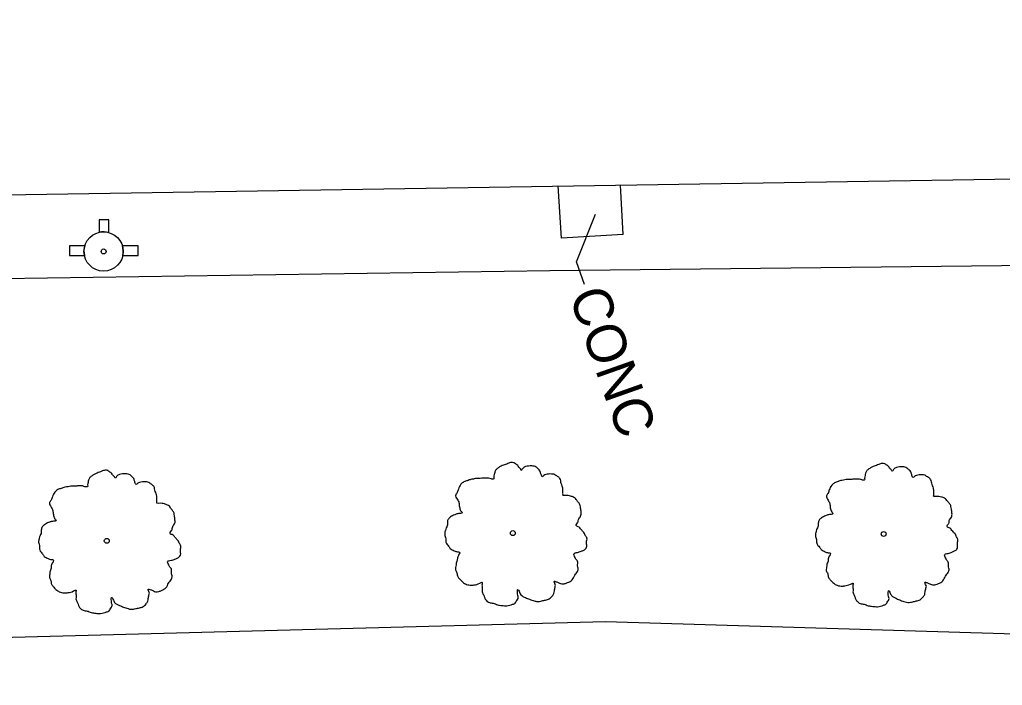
# Model space of a CAD drawing. Extents: x 2004847 to 2009016, y 1134161 to 1140101.
# Drawn here: x 2006851 to 2006951.1, y 1137362.9 to 1137430.7 of the extents above; entities that cross this region are included whole.
import ezdxf

# ---------------------------------------------------------------- set-up
doc = ezdxf.new("R2010")
doc.units = 0
for name, color, linetype in [('RD_EX_Bldg', 7, 'Continuous'), ('RD_EX_Conc', 7, 'Continuous'), ('RD_EX_UT', 7, 'Continuous'), ('RD_EX_VEG', 7, 'Continuous'), ('RD_Sketch3', 7, 'Continuous')]:
    doc.layers.add(name, color=color, linetype=linetype)

msp = doc.modelspace()

# ---------------------------------------------------------------- linework, layer by layer
at = {"layer": 'RD_EX_Bldg'}
msp.add_lwpolyline([(2006371.89, 1137715.52), (2006377.36, 1137405.37), (2007270.04, 1137419.53), (2007268.52, 1137729.51), (2007210.95, 1137728.61)], dxfattribs=at)
at = {"layer": 'RD_EX_Conc'}
for p, q in [((2006906.16, 1137408.43), (2006905.85, 1137413.76)), ((2006912.47, 1137408.8), (2006912.17, 1137413.86)), ((2006912.47, 1137408.8), (2006906.16, 1137408.43))]:
    msp.add_line(p, q, dxfattribs=at)
at = {"layer": 'RD_EX_UT'}
for p, q in [((2006859.08, 1137410.31), (2006859.08, 1137409.04)), ((2006860.08, 1137410.31), (2006859.08, 1137410.31)), ((2006860.08, 1137409.01), (2006860.08, 1137410.31)), ((2006857.62, 1137407.66), (2006856.06, 1137407.66)), ((2006856.06, 1137407.66), (2006856.06, 1137406.66)), ((2006863.06, 1137407.66), (2006861.45, 1137407.66)), ((2006863.06, 1137406.66), (2006863.06, 1137407.66)), ((2006856.06, 1137406.66), (2006857.58, 1137406.66)), ((2006861.49, 1137406.66), (2006863.06, 1137406.66))]:
    msp.add_line(p, q, dxfattribs=at)
for radius in [2, 0.25]:
    msp.add_circle((2006859.54, 1137407.09), radius, dxfattribs=at)
for start, end in [(74.2455, 103.2128), (163.3387, 192.315), (347.685, 16.6613)]:
    msp.add_arc((2006859.54, 1137407.09), 2, start, end, dxfattribs=at)
at = {"layer": 'RD_EX_VEG'}
for points in [[(2007282.5, 1137416.98), (2007281.09, 1137410.1), (2007242.65, 1137408.85), (2007161.61, 1137408.11), (2007074.33, 1137407.29), (2006993.94, 1137406.09), (2006904.98, 1137405.1), (2006825.9, 1137403.95), (2006734.64, 1137402.12), (2006651.81, 1137401.28), (2006571.17, 1137400.1), (2006488.04, 1137397.36), (2006412.6, 1137397.32), (2006371.03, 1137398.69)], [(2007286.19, 1137375.92), (2007274.32, 1137376.1), (2007246.66, 1137372.59), (2007163.36, 1137374.54), (2007081.16, 1137372.35), (2006996.36, 1137366.78), (2006910.64, 1137369.33), (2006829.66, 1137367.22), (2006737.12, 1137362.87)]]:
    msp.add_lwpolyline(points, dxfattribs=at)
for centre, radius in [((2006901.22, 1137378.39), 0.25), ((2006901.2, 1137378.37), 0.0001), ((2006938.98, 1137378.3), 0.25), ((2006938.97, 1137378.28), 0.0001), ((2006859.86, 1137377.6), 0.25), ((2006859.84, 1137377.58), 0.0001)]:
    msp.add_circle(centre, radius, dxfattribs=at)
for points in [[(2006901.35, 1137385.56), (2006901.05, 1137385.58), (2006900.72, 1137385.48), (2006900.47, 1137385.38), (2006900.25, 1137385.31), (2006900.02, 1137385.21), (2006899.72, 1137385.03), (2006899.5, 1137384.83), (2006899.37, 1137384.58), (2006899.32, 1137384.36), (2006899.27, 1137384.08), (2006899.27, 1137383.91), (2006899.15, 1137383.88), (2006899, 1137383.91), (2006898.75, 1137383.98), (2006898.5, 1137383.98), (2006898.25, 1137383.98), (2006897.9, 1137383.96), (2006897.55, 1137383.96), (2006897.28, 1137383.91), (2006896.95, 1137383.86), (2006896.58, 1137383.73), (2006896.23, 1137383.61), (2006895.93, 1137383.36), (2006895.68, 1137382.88), (2006895.55, 1137382.53), (2006895.4, 1137382.28), (2006895.55, 1137381.83), (2006895.73, 1137381.49), (2006895.75, 1137381.29), (2006895.83, 1137380.86), (2006895.93, 1137380.64), (2006896.05, 1137380.44), (2006895.98, 1137380.41), (2006895.6, 1137380.36), (2006895.3, 1137380.26), (2006894.88, 1137380.04), (2006894.65, 1137379.81), (2006894.55, 1137379.49), (2006894.53, 1137379.14), (2006894.43, 1137378.94), (2006894.35, 1137378.66), (2006894.33, 1137378.59), (2006894.28, 1137378.26), (2006894.38, 1137377.81), (2006894.4, 1137377.46), (2006894.53, 1137377.24), (2006894.68, 1137377.06), (2006894.85, 1137376.81), (2006895.25, 1137376.59), (2006895.58, 1137376.49), (2006895.78, 1137376.46), (2006895.6, 1137375.96), (2006895.55, 1137375.61), (2006895.43, 1137375.21), (2006895.43, 1137375.14), (2006895.38, 1137374.66), (2006895.53, 1137374.34), (2006895.6, 1137373.96), (2006895.78, 1137373.74), (2006896.05, 1137373.44), (2006896.38, 1137373.21), (2006896.88, 1137373.09), (2006897.28, 1137373.11), (2006897.85, 1137373.29), (2006898.1, 1137373.36), (2006898.08, 1137373.19), (2006898.1, 1137372.81), (2006898.1, 1137372.39), (2006898.25, 1137372.06), (2006898.35, 1137371.79), (2006898.5, 1137371.54), (2006898.83, 1137371.31), (2006899.22, 1137371.24), (2006899.65, 1137371.09), (2006900.1, 1137371.01), (2006900.6, 1137370.99), (2006901.2, 1137371.14), (2006901.47, 1137371.26), (2006901.57, 1137371.44), (2006901.77, 1137371.81), (2006901.72, 1137372.04), (2006901.75, 1137372.64), (2006901.85, 1137372.46), (2006902.02, 1137372.11), (2006902.52, 1137371.81), (2006902.92, 1137371.64), (2006903.4, 1137371.49), (2006903.7, 1137371.41), (2006904.17, 1137371.49), (2006904.55, 1137371.56), (2006904.92, 1137371.69), (2006905.22, 1137371.96), (2006905.4, 1137372.24), (2006905.45, 1137372.51), (2006905.52, 1137372.89), (2006905.57, 1137373.06)], [(2006905.57, 1137373.06), (2006905.5, 1137373.24), (2006905.45, 1137373.49), (2006905.52, 1137373.46), (2006905.7, 1137373.41), (2006905.97, 1137373.29), (2006906.2, 1137373.21), (2006906.52, 1137373.24), (2006906.8, 1137373.34), (2006907.25, 1137373.61), (2006907.52, 1137374.09), (2006907.8, 1137374.49), (2006907.87, 1137374.81), (2006907.82, 1137375.04), (2006907.8, 1137375.54), (2006907.6, 1137375.79), (2006907.55, 1137375.91), (2006907.45, 1137376.31), (2006907.52, 1137376.36), (2006907.8, 1137376.41), (2006908.17, 1137376.54), (2006908.45, 1137376.66), (2006908.67, 1137376.84), (2006908.75, 1137377.06), (2006908.72, 1137377.46), (2006908.77, 1137377.86), (2006908.7, 1137378.01), (2006908.6, 1137378.16), (2006908.52, 1137378.36), (2006908.37, 1137378.51), (2006908.27, 1137378.66), (2006908.17, 1137378.76), (2006908.05, 1137378.91), (2006907.87, 1137379.04), (2006907.72, 1137379.09), (2006907.67, 1137379.24), (2006907.82, 1137379.44), (2006907.87, 1137379.54), (2006907.9, 1137379.76), (2006908.12, 1137380.11), (2006908.17, 1137380.51), (2006908.12, 1137380.94), (2006908.07, 1137381.21), (2006907.92, 1137381.49), (2006907.72, 1137381.73), (2006907.6, 1137381.91), (2006907.42, 1137382.03), (2006907.1, 1137382.16), (2006906.85, 1137382.21), (2006906.5, 1137382.21), (2006906.3, 1137382.26), (2006906.32, 1137382.31), (2006906.32, 1137382.46), (2006906.32, 1137382.73), (2006906.25, 1137383.18), (2006906.1, 1137383.68), (2006906.1, 1137383.71), (2006906, 1137383.96), (2006905.77, 1137384.16), (2006905.6, 1137384.26), (2006905.4, 1137384.38), (2006905.15, 1137384.41), (2006904.85, 1137384.41), (2006904.57, 1137384.36), (2006904.37, 1137384.26), (2006904.2, 1137384.13), (2006904.12, 1137384.28), (2006904.02, 1137384.58), (2006903.97, 1137384.73), (2006903.82, 1137384.91), (2006903.6, 1137385.11), (2006903.15, 1137385.23), (2006902.52, 1137385.16), (2006902.22, 1137384.96), (2006902.07, 1137384.78), (2006902.02, 1137384.91), (2006901.82, 1137385.11), (2006901.72, 1137385.28), (2006901.55, 1137385.41), (2006901.4, 1137385.51), (2006901.3, 1137385.56)], [(2006939.11, 1137385.46), (2006938.82, 1137385.49), (2006938.49, 1137385.39), (2006938.24, 1137385.29), (2006938.02, 1137385.21), (2006937.79, 1137385.11), (2006937.49, 1137384.94), (2006937.27, 1137384.74), (2006937.14, 1137384.49), (2006937.09, 1137384.26), (2006937.04, 1137383.99), (2006937.04, 1137383.81), (2006936.92, 1137383.79), (2006936.77, 1137383.81), (2006936.52, 1137383.89), (2006936.27, 1137383.89), (2006936.02, 1137383.89), (2006935.67, 1137383.86), (2006935.32, 1137383.86), (2006935.04, 1137383.81), (2006934.72, 1137383.76), (2006934.34, 1137383.64), (2006933.99, 1137383.51), (2006933.69, 1137383.26), (2006933.44, 1137382.79), (2006933.32, 1137382.44), (2006933.17, 1137382.19), (2006933.32, 1137381.74), (2006933.49, 1137381.39), (2006933.52, 1137381.19), (2006933.59, 1137380.76), (2006933.69, 1137380.54), (2006933.82, 1137380.34), (2006933.74, 1137380.31), (2006933.37, 1137380.26), (2006933.07, 1137380.16), (2006932.64, 1137379.94), (2006932.42, 1137379.71), (2006932.32, 1137379.39), (2006932.29, 1137379.04), (2006932.19, 1137378.84), (2006932.12, 1137378.57), (2006932.09, 1137378.49), (2006932.04, 1137378.17), (2006932.14, 1137377.72), (2006932.17, 1137377.37), (2006932.29, 1137377.14), (2006932.44, 1137376.97), (2006932.62, 1137376.72), (2006933.02, 1137376.49), (2006933.34, 1137376.39), (2006933.54, 1137376.37), (2006933.37, 1137375.87), (2006933.32, 1137375.52), (2006933.19, 1137375.12), (2006933.19, 1137375.04), (2006933.14, 1137374.57), (2006933.29, 1137374.24), (2006933.37, 1137373.87), (2006933.54, 1137373.64), (2006933.82, 1137373.34), (2006934.14, 1137373.12), (2006934.64, 1137372.99), (2006935.04, 1137373.02), (2006935.62, 1137373.19), (2006935.87, 1137373.27), (2006935.84, 1137373.09), (2006935.87, 1137372.72), (2006935.87, 1137372.29), (2006936.02, 1137371.97), (2006936.12, 1137371.69), (2006936.27, 1137371.44), (2006936.59, 1137371.22), (2006936.99, 1137371.14), (2006937.42, 1137370.99), (2006937.87, 1137370.92), (2006938.37, 1137370.89), (2006938.97, 1137371.04), (2006939.24, 1137371.17), (2006939.34, 1137371.34), (2006939.54, 1137371.72), (2006939.49, 1137371.94), (2006939.51, 1137372.54), (2006939.61, 1137372.37), (2006939.79, 1137372.02), (2006940.29, 1137371.72), (2006940.69, 1137371.54), (2006941.16, 1137371.39), (2006941.46, 1137371.32), (2006941.94, 1137371.39), (2006942.31, 1137371.47), (2006942.69, 1137371.59), (2006942.99, 1137371.87), (2006943.16, 1137372.14), (2006943.21, 1137372.42), (2006943.29, 1137372.79), (2006943.34, 1137372.97)], [(2006943.34, 1137372.97), (2006943.26, 1137373.14), (2006943.21, 1137373.39), (2006943.29, 1137373.37), (2006943.46, 1137373.32), (2006943.74, 1137373.19), (2006943.96, 1137373.12), (2006944.29, 1137373.14), (2006944.56, 1137373.24), (2006945.01, 1137373.52), (2006945.29, 1137373.99), (2006945.56, 1137374.39), (2006945.64, 1137374.72), (2006945.59, 1137374.94), (2006945.56, 1137375.44), (2006945.36, 1137375.69), (2006945.31, 1137375.82), (2006945.21, 1137376.22), (2006945.29, 1137376.27), (2006945.56, 1137376.32), (2006945.94, 1137376.44), (2006946.21, 1137376.57), (2006946.44, 1137376.74), (2006946.51, 1137376.97), (2006946.49, 1137377.37), (2006946.54, 1137377.77), (2006946.46, 1137377.92), (2006946.36, 1137378.07), (2006946.29, 1137378.27), (2006946.14, 1137378.42), (2006946.04, 1137378.57), (2006945.94, 1137378.67), (2006945.81, 1137378.82), (2006945.64, 1137378.94), (2006945.49, 1137378.99), (2006945.44, 1137379.14), (2006945.59, 1137379.34), (2006945.64, 1137379.44), (2006945.66, 1137379.66), (2006945.89, 1137380.01), (2006945.94, 1137380.41), (2006945.89, 1137380.84), (2006945.84, 1137381.11), (2006945.69, 1137381.39), (2006945.49, 1137381.64), (2006945.36, 1137381.81), (2006945.19, 1137381.94), (2006944.86, 1137382.06), (2006944.61, 1137382.11), (2006944.26, 1137382.11), (2006944.06, 1137382.16), (2006944.09, 1137382.21), (2006944.09, 1137382.36), (2006944.09, 1137382.64), (2006944.01, 1137383.09), (2006943.86, 1137383.59), (2006943.86, 1137383.61), (2006943.76, 1137383.86), (2006943.54, 1137384.06), (2006943.36, 1137384.16), (2006943.16, 1137384.29), (2006942.91, 1137384.31), (2006942.61, 1137384.31), (2006942.34, 1137384.26), (2006942.14, 1137384.16), (2006941.96, 1137384.04), (2006941.89, 1137384.19), (2006941.79, 1137384.49), (2006941.74, 1137384.64), (2006941.59, 1137384.81), (2006941.36, 1137385.01), (2006940.91, 1137385.14), (2006940.29, 1137385.06), (2006939.99, 1137384.86), (2006939.84, 1137384.69), (2006939.79, 1137384.81), (2006939.59, 1137385.01), (2006939.49, 1137385.19), (2006939.31, 1137385.31), (2006939.16, 1137385.41), (2006939.06, 1137385.46)], [(2006859.99, 1137384.76), (2006859.69, 1137384.79), (2006859.36, 1137384.69), (2006859.11, 1137384.59), (2006858.89, 1137384.51), (2006858.66, 1137384.41), (2006858.36, 1137384.24), (2006858.14, 1137384.04), (2006858.01, 1137383.79), (2006857.96, 1137383.56), (2006857.91, 1137383.29), (2006857.91, 1137383.11), (2006857.79, 1137383.09), (2006857.64, 1137383.11), (2006857.39, 1137383.19), (2006857.14, 1137383.19), (2006856.89, 1137383.19), (2006856.54, 1137383.16), (2006856.19, 1137383.16), (2006855.92, 1137383.11), (2006855.59, 1137383.07), (2006855.22, 1137382.94), (2006854.87, 1137382.82), (2006854.57, 1137382.57), (2006854.32, 1137382.09), (2006854.19, 1137381.74), (2006854.04, 1137381.49), (2006854.19, 1137381.04), (2006854.37, 1137380.69), (2006854.39, 1137380.49), (2006854.47, 1137380.07), (2006854.57, 1137379.84), (2006854.69, 1137379.64), (2006854.62, 1137379.62), (2006854.24, 1137379.57), (2006853.94, 1137379.47), (2006853.52, 1137379.24), (2006853.29, 1137379.02), (2006853.19, 1137378.69), (2006853.17, 1137378.34), (2006853.07, 1137378.14), (2006852.99, 1137377.87), (2006852.97, 1137377.79), (2006852.92, 1137377.47), (2006853.02, 1137377.02), (2006853.04, 1137376.67), (2006853.17, 1137376.44), (2006853.32, 1137376.27), (2006853.49, 1137376.02), (2006853.89, 1137375.79), (2006854.22, 1137375.69), (2006854.42, 1137375.67), (2006854.24, 1137375.17), (2006854.19, 1137374.82), (2006854.07, 1137374.42), (2006854.07, 1137374.34), (2006854.02, 1137373.87), (2006854.17, 1137373.54), (2006854.24, 1137373.17), (2006854.42, 1137372.94), (2006854.69, 1137372.64), (2006855.02, 1137372.42), (2006855.52, 1137372.29), (2006855.92, 1137372.32), (2006856.49, 1137372.49), (2006856.74, 1137372.57), (2006856.72, 1137372.39), (2006856.74, 1137372.02), (2006856.74, 1137371.6), (2006856.89, 1137371.27), (2006856.99, 1137371), (2006857.14, 1137370.75), (2006857.47, 1137370.52), (2006857.86, 1137370.45), (2006858.29, 1137370.3), (2006858.74, 1137370.22), (2006859.24, 1137370.2), (2006859.84, 1137370.35), (2006860.11, 1137370.47), (2006860.21, 1137370.65), (2006860.41, 1137371.02), (2006860.36, 1137371.25), (2006860.39, 1137371.84), (2006860.49, 1137371.67), (2006860.66, 1137371.32), (2006861.16, 1137371.02), (2006861.56, 1137370.85), (2006862.04, 1137370.7), (2006862.34, 1137370.62), (2006862.81, 1137370.7), (2006863.19, 1137370.77), (2006863.56, 1137370.9), (2006863.86, 1137371.17), (2006864.04, 1137371.45), (2006864.09, 1137371.72), (2006864.16, 1137372.09), (2006864.21, 1137372.27)], [(2006864.21, 1137372.27), (2006864.14, 1137372.44), (2006864.09, 1137372.69), (2006864.16, 1137372.67), (2006864.34, 1137372.62), (2006864.61, 1137372.49), (2006864.84, 1137372.42), (2006865.16, 1137372.44), (2006865.44, 1137372.54), (2006865.89, 1137372.82), (2006866.16, 1137373.29), (2006866.44, 1137373.69), (2006866.51, 1137374.02), (2006866.46, 1137374.24), (2006866.44, 1137374.74), (2006866.24, 1137374.99), (2006866.19, 1137375.12), (2006866.09, 1137375.52), (2006866.16, 1137375.57), (2006866.44, 1137375.62), (2006866.81, 1137375.74), (2006867.09, 1137375.87), (2006867.31, 1137376.04), (2006867.39, 1137376.27), (2006867.36, 1137376.67), (2006867.41, 1137377.07), (2006867.34, 1137377.22), (2006867.24, 1137377.37), (2006867.16, 1137377.57), (2006867.01, 1137377.72), (2006866.91, 1137377.87), (2006866.81, 1137377.97), (2006866.69, 1137378.12), (2006866.51, 1137378.24), (2006866.36, 1137378.29), (2006866.31, 1137378.44), (2006866.46, 1137378.64), (2006866.51, 1137378.74), (2006866.54, 1137378.97), (2006866.76, 1137379.32), (2006866.81, 1137379.72), (2006866.76, 1137380.14), (2006866.71, 1137380.42), (2006866.56, 1137380.69), (2006866.36, 1137380.94), (2006866.24, 1137381.12), (2006866.06, 1137381.24), (2006865.74, 1137381.37), (2006865.49, 1137381.42), (2006865.14, 1137381.42), (2006864.94, 1137381.47), (2006864.96, 1137381.52), (2006864.96, 1137381.67), (2006864.96, 1137381.94), (2006864.89, 1137382.39), (2006864.74, 1137382.89), (2006864.74, 1137382.92), (2006864.64, 1137383.16), (2006864.41, 1137383.36), (2006864.24, 1137383.46), (2006864.04, 1137383.59), (2006863.79, 1137383.61), (2006863.49, 1137383.61), (2006863.21, 1137383.56), (2006863.01, 1137383.46), (2006862.84, 1137383.34), (2006862.76, 1137383.49), (2006862.66, 1137383.79), (2006862.61, 1137383.94), (2006862.46, 1137384.11), (2006862.24, 1137384.31), (2006861.79, 1137384.44), (2006861.16, 1137384.36), (2006860.86, 1137384.16), (2006860.71, 1137383.99), (2006860.66, 1137384.11), (2006860.46, 1137384.31), (2006860.36, 1137384.49), (2006860.19, 1137384.61), (2006860.04, 1137384.71), (2006859.94, 1137384.76)]]:
    msp.add_spline(points, degree=3, dxfattribs=at)
at = {"layer": 'RD_Sketch3'}
msp.add_lwpolyline([(2006908.51, 1137403.72), (2006907.69, 1137406.04), (2006909.63, 1137410.89)], dxfattribs=at)

# ---------------------------------------------------------------- texts
msp.add_text('CONC', height=4, rotation=289.4494, dxfattribs=at).set_placement((2006906.9, 1137402.65))

doc.saveas('drawing.dxf')
